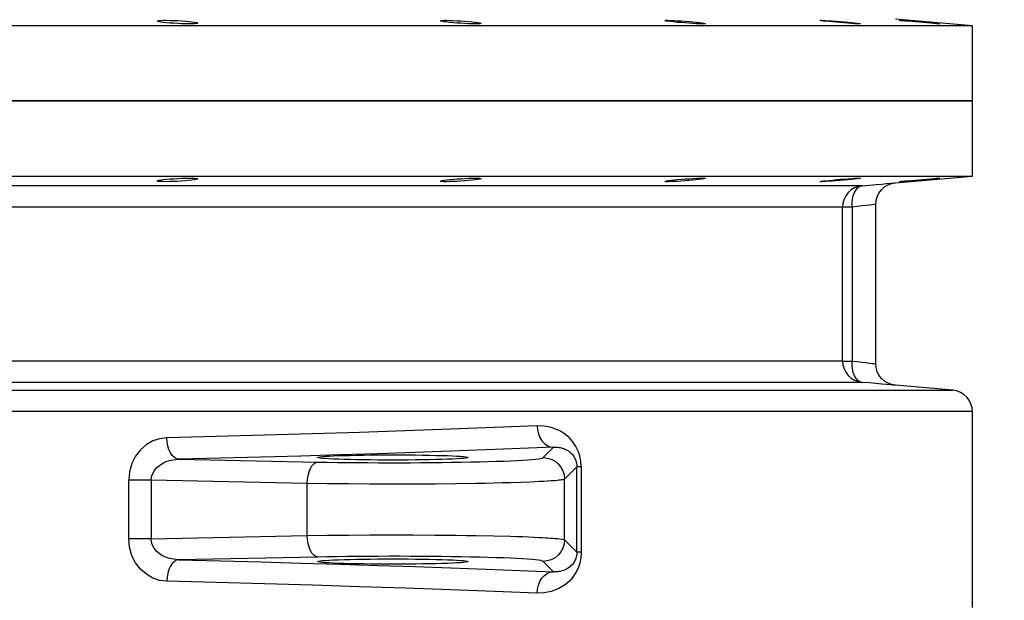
# Model space of a CAD drawing. Header units: millimetres. Extents: x 196 to 2027204, y -221452 to 153872.
# Tile 277 of 381: x 1217384 to 1217843, y -201878 to -201607. Entities that reach past the tile are written whole.
import ezdxf

# ---------------------------------------------------------------- set-up
doc = ezdxf.new("R2010")
doc.units = ezdxf.units.MM
doc.layers.get('Defpoints').update_dxf_attribs({"lineweight": 18})
doc.layers.add('00_Основной', color=163, linetype='Continuous', lineweight=40)
doc.layers.add('ТМ-размеры', color=25, linetype='Continuous', lineweight=20)
doc.styles.add('SFINKS', font='SFINKS.shx', dxfattribs={"width": 0.7, "oblique": 15})
doc.dimstyles.new('кира-50', dxfattribs={"dimtxt": 150, "dimasz": 40, "dimexe": 15, "dimexo": 0, "dimgap": 20, "dimtad": 1, "dimdec": 0, "dimrnd": 5, "dimdsep": 46, "dimtxsty": 'SFINKS', "dimblk1": 'OBLIQUE', "dimblk2": 'OBLIQUE', "dimsah": 1, "dimcen": 2.5, "dimclrd": 252, "dimclre": 252, "dimclrt": 252, "dimadec": 0, "dimazin": 0, "dimtfac": 1, "dimtdec": 0, "dimtofl": 0, "dimtmove": 0, "dimatfit": 3, "dimldrblk": 'OBLIQUE', "dimfxl": 15, "dimtfill": 1, "dimtolj": 1, "dimtzin": 0, "dimlwd": 20, "dimlwe": 20, "dimarcsym": 0})

# ---------------------------------------------------------------- blocks, each defined once
blk = doc.blocks.new('_Oblique')
at = {"color": 0, "linetype": 'ByBlock', "lineweight": -2}
blk.add_line((-0.5, -0.5), (0.5, 0.5), dxfattribs=at)
blk = doc.blocks.new('*D85')
at = {"layer": 'Defpoints', "color": 0, "linetype": 'ByBlock', "lineweight": 50, "transparency": 16777216}
for p in [(1216957.71, -194978.27), (1216957.71, -203390.23), (1218392.05, -203390.23)]:
    blk.add_point(p, dxfattribs=at)
at = {"layer": 'ТМ-размеры', "color": 252, "linetype": 'ByBlock', "lineweight": 20, "transparency": 16777216}
for p, q in [((1216957.71, -194978.27), (1218407.05, -194978.27)), ((1218392.05, -194978.27), (1218392.05, -203390.23)), ((1216957.71, -203390.23), (1218407.05, -203390.23))]:
    blk.add_line(p, q, dxfattribs=at)
at = {"layer": 'ТМ-размеры', "color": 252, "linetype": 'ByBlock', "lineweight": 20, "transparency": 16777216, "xscale": 40, "yscale": 40, "zscale": 40}
for p, rotation in [((1218392.05, -194978.27), 90), ((1218392.05, -203390.23), 270)]:
    blk.add_blockref('_Oblique', p, dxfattribs=dict(at, rotation=rotation))
at = {"layer": 'ТМ-размеры', "color": 252, "linetype": 'ByBlock', "transparency": 16777216, "insert": (1218297.05, -199184.25), "char_height": 150, "attachment_point": 5, "rotation": 90, "style": 'SFINKS', "bg_fill": 3, "box_fill_scale": 1.1, "bg_fill_color": 256, "bg_fill_true_color": 13158600, "bg_fill_transparency": 0}
blk.add_mtext('\\A1;8410', dxfattribs=at)

msp = doc.modelspace()

# ---------------------------------------------------------------- linework, layer by layer
at = {"layer": '00_Основной', "color": 252, "lineweight": 25, "ltscale": 10}
for p, q in [((1217827.71, -201610, 0.2), (1217791.84, -201606.86, 0.2)), ((1217827.71, -201645, 0.2), (1217827.71, -201610, 0.2)), ((1217827.71, -201680, 0.2), (1217827.71, -201645, 0.2)), ((1217791.84, -201683.14, 0.2), (1217827.71, -201680, 0.2)), ((1217818.58, -201779.7, 0.2), (1217791.84, -201777.36, 0.2)), ((1217827.71, -201880.84, 0.2), (1217827.71, -201789.67, 0.2)), ((1217627.67, -201811.1, 0.2), (1217632.5, -201806.28, 0.2)), ((1217458, -201811.82, 0.2), (1217522.71, -201813.14, 0.2)), ((1217643.39, -201815.36, 0.2), (1217637.66, -201821.09, 0.2)), ((1217643.39, -201855.14, 0.2), (1217643.39, -201815.36, 0.2)), ((1217645.48, -201815.36, 0.2), (1217645.48, -201855.14, 0.2)), ((1217434.6, -201848.84, 0.2), (1217434.6, -201821.66, 0.2)), ((1217517.72, -201823.12, 0.2), (1217445.09, -201821.66, 0.2)), ((1217445.09, -201821.66, 0.2), (1217445.09, -201848.84, 0.2)), ((1217517.72, -201847.38, 0.2), (1217517.72, -201823.12, 0.2)), ((1217637.66, -201849.42, 0.2), (1217637.66, -201821.09, 0.2)), ((1217445.09, -201848.84, 0.2), (1217517.72, -201847.38, 0.2)), ((1217637.66, -201849.42, 0.2), (1217643.39, -201855.14, 0.2)), ((1217522.71, -201857.37, 0.2), (1217458, -201858.67, 0.2)), ((1217632.5, -201864.23, 0.2), (1217627.67, -201859.4, 0.2))]:
    msp.add_line(p, q, dxfattribs=at)
at = {"layer": '00_Основной', "color": 252, "lineweight": 25, "ltscale": 10, "elevation": 0.2}
for points in [[(1217450.6, -201607.43), (1217452.04, -201607.42), (1217453.71, -201607.45), (1217455.5, -201607.49), (1217457.33, -201607.58), (1217459.17, -201607.69), (1217460.96, -201607.82), (1217462.61, -201607.97), (1217464.05, -201608.13), (1217465.21, -201608.28), (1217466.1, -201608.45), (1217466.65, -201608.61), (1217466.83, -201608.75), (1217466.65, -201608.86), (1217466.1, -201608.96), (1217465.22, -201609.03), (1217464.05, -201609.07), (1217462.61, -201609.09), (1217460.96, -201609.06), (1217459.17, -201609), (1217457.32, -201608.93), (1217455.49, -201608.82), (1217453.71, -201608.69), (1217452.04, -201608.54), (1217450.62, -201608.38), (1217449.43, -201608.23), (1217448.56, -201608.06), (1217448.01, -201607.9), (1217447.82, -201607.76), (1217448.01, -201607.65), (1217448.54, -201607.55), (1217449.43, -201607.48)], [(1217582.67, -201607.42), (1217584.11, -201607.45), (1217585.76, -201607.51), (1217587.55, -201607.59), (1217589.38, -201607.7), (1217591.22, -201607.83), (1217593.01, -201607.97), (1217594.66, -201608.14), (1217596.09, -201608.3), (1217597.26, -201608.45), (1217598.15, -201608.61), (1217598.7, -201608.75), (1217598.88, -201608.88), (1217598.7, -201608.96), (1217598.15, -201609.03), (1217597.27, -201609.07), (1217596.1, -201609.09), (1217594.68, -201609.06), (1217593.01, -201609), (1217591.22, -201608.92), (1217589.38, -201608.8), (1217587.55, -201608.68), (1217585.76, -201608.54), (1217584.11, -201608.38), (1217582.67, -201608.21), (1217581.5, -201608.06), (1217580.61, -201607.9), (1217580.07, -201607.76), (1217579.89, -201607.64), (1217580.06, -201607.54), (1217580.61, -201607.46), (1217581.49, -201607.43)], [(1217687.12, -201607.45), (1217688.56, -201607.51), (1217690.21, -201607.59), (1217692, -201607.7), (1217693.84, -201607.85), (1217695.67, -201607.99), (1217697.46, -201608.14), (1217699.11, -201608.31), (1217700.54, -201608.47), (1217701.71, -201608.62), (1217702.59, -201608.76), (1217703.15, -201608.88), (1217703.33, -201608.98), (1217703.15, -201609.03), (1217702.6, -201609.07), (1217701.72, -201609.09), (1217700.55, -201609.06), (1217699.11, -201609), (1217697.46, -201608.92), (1217695.67, -201608.8), (1217693.84, -201608.66), (1217692, -201608.52), (1217690.21, -201608.37), (1217688.56, -201608.2), (1217687.12, -201608.04), (1217685.95, -201607.89), (1217685.06, -201607.75), (1217684.52, -201607.64), (1217684.33, -201607.54), (1217684.51, -201607.46), (1217685.06, -201607.42), (1217685.93, -201607.42)], [(1217759.4, -201607.51), (1217760.82, -201607.61), (1217762.49, -201607.72), (1217764.26, -201607.85), (1217766.1, -201608), (1217767.93, -201608.16), (1217769.72, -201608.32), (1217771.38, -201608.48), (1217772.82, -201608.64), (1217773.99, -201608.76), (1217774.86, -201608.89), (1217775.43, -201608.98), (1217775.61, -201609.04), (1217775.43, -201609.07), (1217774.88, -201609.07), (1217774, -201609.04), (1217772.83, -201608.99), (1217771.41, -201608.9), (1217769.74, -201608.79), (1217767.95, -201608.66), (1217766.11, -201608.51), (1217764.28, -201608.36), (1217762.5, -201608.2), (1217760.85, -201608.03), (1217759.41, -201607.88), (1217758.23, -201607.75), (1217757.35, -201607.62), (1217756.8, -201607.54), (1217756.6, -201607.46), (1217756.78, -201607.42), (1217757.34, -201607.42), (1217758.21, -201607.45)], [(1217796.33, -201607.61), (1217797.76, -201607.72), (1217799.43, -201607.86), (1217801.21, -201608.02), (1217803.04, -201608.17), (1217804.88, -201608.32), (1217806.67, -201608.5), (1217808.32, -201608.64), (1217809.75, -201608.78), (1217810.93, -201608.89), (1217811.81, -201608.98), (1217812.37, -201609.04), (1217812.55, -201609.07), (1217812.37, -201609.07), (1217811.82, -201609.04), (1217810.94, -201608.99), (1217809.77, -201608.9), (1217808.35, -201608.79), (1217806.7, -201608.65), (1217804.9, -201608.51), (1217803.07, -201608.34), (1217801.24, -201608.18), (1217799.46, -201608.03), (1217797.79, -201607.88), (1217796.35, -201607.73), (1217795.18, -201607.62), (1217794.29, -201607.52), (1217793.74, -201607.46), (1217793.56, -201607.42), (1217793.73, -201607.42), (1217794.28, -201607.45), (1217795.15, -201607.52)], [(1217463.95, -201681.89), (1217462.5, -201682.04), (1217460.83, -201682.2), (1217459.04, -201682.32), (1217457.21, -201682.42), (1217455.37, -201682.51), (1217453.58, -201682.56), (1217451.93, -201682.58), (1217450.52, -201682.56), (1217449.36, -201682.52), (1217448.51, -201682.45), (1217447.99, -201682.35), (1217447.82, -201682.22), (1217448.03, -201682.08), (1217448.61, -201681.93), (1217449.5, -201681.78), (1217450.7, -201681.6), (1217452.14, -201681.45), (1217453.8, -201681.31), (1217455.6, -201681.18), (1217457.43, -201681.07), (1217459.28, -201681), (1217461.06, -201680.94), (1217462.71, -201680.93), (1217464.14, -201680.93), (1217465.29, -201680.97), (1217466.15, -201681.06), (1217466.68, -201681.15), (1217466.83, -201681.27), (1217466.62, -201681.41), (1217466.05, -201681.56), (1217465.15, -201681.73)], [(1217596.01, -201681.72), (1217594.55, -201681.87), (1217592.89, -201682.04), (1217591.09, -201682.18), (1217589.24, -201682.31), (1217587.41, -201682.42), (1217585.63, -201682.51), (1217583.98, -201682.56), (1217582.57, -201682.58), (1217581.41, -201682.58), (1217580.56, -201682.54), (1217580.05, -201682.45), (1217579.89, -201682.35), (1217580.1, -201682.24), (1217580.68, -201682.1), (1217581.57, -201681.94), (1217582.77, -201681.78), (1217584.21, -201681.62), (1217585.87, -201681.46), (1217587.67, -201681.31), (1217589.51, -201681.18), (1217591.35, -201681.08), (1217593.13, -201681), (1217594.78, -201680.94), (1217596.19, -201680.93), (1217597.34, -201680.93), (1217598.21, -201680.97), (1217598.73, -201681.04), (1217598.88, -201681.14), (1217598.67, -201681.27), (1217598.11, -201681.41), (1217597.19, -201681.56)], [(1217700.44, -201681.55), (1217698.99, -201681.7), (1217697.32, -201681.87), (1217695.53, -201682.03), (1217693.7, -201682.17), (1217691.86, -201682.31), (1217690.07, -201682.42), (1217688.43, -201682.51), (1217687.02, -201682.56), (1217685.87, -201682.58), (1217685.02, -201682.58), (1217684.48, -201682.54), (1217684.33, -201682.46), (1217684.55, -201682.37), (1217685.13, -201682.24), (1217686.02, -201682.1), (1217687.22, -201681.94), (1217688.66, -201681.79), (1217690.34, -201681.63), (1217692.13, -201681.46), (1217693.97, -201681.32), (1217695.8, -201681.2), (1217697.58, -201681.08), (1217699.23, -201681), (1217700.64, -201680.94), (1217701.8, -201680.93), (1217702.66, -201680.93), (1217703.18, -201680.97), (1217703.33, -201681.04), (1217703.12, -201681.14), (1217702.54, -201681.25), (1217701.64, -201681.39)], [(1217557.71, -201809.79), (1217561.25, -201809.8), (1217564.76, -201809.82), (1217568.19, -201809.85), (1217571.51, -201809.89), (1217574.7, -201809.94), (1217577.7, -201810.02), (1217580.51, -201810.09), (1217583.08, -201810.17), (1217585.39, -201810.27), (1217587.41, -201810.37), (1217589.13, -201810.48), (1217590.53, -201810.6), (1217591.59, -201810.71), (1217592.31, -201810.84), (1217592.66, -201810.95), (1217592.66, -201811.08), (1217592.31, -201811.2), (1217591.59, -201811.32), (1217590.53, -201811.44), (1217589.13, -201811.55), (1217587.41, -201811.67), (1217585.39, -201811.76), (1217583.08, -201811.85), (1217580.51, -201811.94), (1217577.7, -201812.02), (1217574.7, -201812.08), (1217571.51, -201812.13), (1217568.19, -201812.18), (1217564.76, -201812.22), (1217561.25, -201812.23), (1217557.71, -201812.23), (1217554.16, -201812.23), (1217550.66, -201812.22), (1217547.24, -201812.18), (1217543.91, -201812.13), (1217540.73, -201812.08), (1217537.71, -201812.02), (1217534.92, -201811.94), (1217532.35, -201811.85), (1217530.03, -201811.76), (1217528, -201811.67), (1217526.28, -201811.55), (1217524.89, -201811.44), (1217523.83, -201811.32), (1217523.1, -201811.2), (1217522.75, -201811.08), (1217522.75, -201810.95), (1217523.1, -201810.84), (1217523.83, -201810.71), (1217524.89, -201810.6), (1217526.28, -201810.48), (1217528, -201810.37), (1217530.03, -201810.27), (1217532.35, -201810.17), (1217534.92, -201810.09), (1217537.71, -201810.02), (1217540.73, -201809.94), (1217543.91, -201809.89), (1217547.24, -201809.85), (1217550.66, -201809.82), (1217554.16, -201809.8)], [(1217557.71, -201858.26), (1217561.25, -201858.28), (1217564.76, -201858.29), (1217568.19, -201858.32), (1217571.51, -201858.36), (1217574.7, -201858.42), (1217577.7, -201858.49), (1217580.51, -201858.56), (1217583.08, -201858.64), (1217585.39, -201858.74), (1217587.41, -201858.84), (1217589.13, -201858.95), (1217590.53, -201859.07), (1217591.59, -201859.18), (1217592.31, -201859.31), (1217592.66, -201859.43), (1217592.66, -201859.54), (1217592.31, -201859.67), (1217591.59, -201859.8), (1217590.53, -201859.91), (1217589.13, -201860.02), (1217587.41, -201860.14), (1217585.39, -201860.24), (1217583.08, -201860.34), (1217580.51, -201860.42), (1217577.7, -201860.49), (1217574.7, -201860.56), (1217571.51, -201860.62), (1217568.19, -201860.66), (1217564.76, -201860.69), (1217561.25, -201860.7), (1217557.71, -201860.72), (1217554.16, -201860.7), (1217550.66, -201860.69), (1217547.24, -201860.66), (1217543.91, -201860.62), (1217540.73, -201860.56), (1217537.71, -201860.49), (1217534.92, -201860.42), (1217532.35, -201860.34), (1217530.03, -201860.24), (1217528, -201860.14), (1217526.28, -201860.02), (1217524.89, -201859.91), (1217523.83, -201859.8), (1217523.1, -201859.67), (1217522.75, -201859.54), (1217522.75, -201859.43), (1217523.1, -201859.31), (1217523.83, -201859.18), (1217524.89, -201859.07), (1217526.28, -201858.95), (1217528, -201858.84), (1217530.03, -201858.74), (1217532.35, -201858.64), (1217534.92, -201858.56), (1217537.71, -201858.49), (1217540.73, -201858.42), (1217543.91, -201858.36), (1217547.24, -201858.32), (1217550.66, -201858.29), (1217554.16, -201858.28)]]:
    msp.add_lwpolyline(points, close=True, dxfattribs=at)
for points in [[(1217827.71, -201610), (1217827.41, -201610), (1217826.52, -201610), (1217825.03, -201610), (1217822.94, -201610), (1217820.27, -201610), (1217817, -201610), (1217813.15, -201610), (1217808.7, -201610), (1217803.68, -201610), (1217798.06, -201610), (1217791.88, -201610), (1217785.14, -201610), (1217777.81, -201610), (1217769.93, -201610), (1217761.48, -201610), (1217752.5, -201610), (1217742.96, -201610), (1217732.88, -201610), (1217722.29, -201610), (1217711.15, -201610), (1217699.51, -201610), (1217687.36, -201610), (1217674.7, -201610), (1217661.55, -201610), (1217647.93, -201610), (1217633.82, -201610), (1217619.26, -201610), (1217604.24, -201610), (1217588.78, -201610), (1217572.89, -201610), (1217556.58, -201610), (1217539.86, -201610), (1217522.73, -201610), (1217505.21, -201610), (1217487.33, -201610), (1217469.09, -201610), (1217450.48, -201610), (1217431.54, -201610), (1217412.28, -201610), (1217392.71, -201610), (1217372.84, -201610)], [(1217827.71, -201645), (1217827.41, -201645), (1217826.52, -201645), (1217825.03, -201645), (1217822.94, -201645), (1217820.27, -201645), (1217817, -201645), (1217813.15, -201645), (1217808.7, -201645), (1217803.68, -201645), (1217798.06, -201645), (1217791.88, -201645), (1217785.14, -201645), (1217777.81, -201645), (1217769.93, -201645), (1217761.48, -201645), (1217752.5, -201645), (1217742.96, -201645), (1217732.88, -201645), (1217722.29, -201645), (1217711.15, -201645), (1217699.51, -201645), (1217687.36, -201645), (1217674.7, -201645), (1217661.55, -201645), (1217647.93, -201645), (1217633.82, -201645), (1217619.26, -201645), (1217604.24, -201645), (1217588.78, -201645), (1217572.89, -201645), (1217556.58, -201645), (1217539.86, -201645), (1217522.73, -201645), (1217505.21, -201645), (1217487.33, -201645), (1217469.09, -201645), (1217450.48, -201645), (1217431.54, -201645), (1217412.28, -201645), (1217392.71, -201645), (1217372.84, -201645)], [(1217372.84, -201645), (1217392.71, -201645), (1217412.28, -201645), (1217431.54, -201645), (1217450.48, -201645), (1217469.09, -201645), (1217487.33, -201645), (1217505.21, -201645), (1217522.73, -201645), (1217539.86, -201645), (1217556.58, -201645), (1217572.89, -201645), (1217588.78, -201645), (1217604.24, -201645), (1217619.26, -201645), (1217633.82, -201645), (1217647.93, -201645), (1217661.55, -201645), (1217674.7, -201645), (1217687.36, -201645), (1217699.51, -201645), (1217711.15, -201645), (1217722.29, -201645), (1217732.88, -201645), (1217742.96, -201645), (1217752.5, -201645), (1217761.48, -201645), (1217769.93, -201645), (1217777.81, -201645), (1217785.14, -201645), (1217791.88, -201645), (1217798.06, -201645), (1217803.68, -201645), (1217808.7, -201645), (1217813.15, -201645), (1217817, -201645), (1217820.27, -201645), (1217822.94, -201645), (1217825.03, -201645), (1217826.52, -201645), (1217827.41, -201645), (1217827.71, -201645)], [(1217372.84, -201680), (1217392.71, -201680), (1217412.28, -201680), (1217431.54, -201680), (1217450.48, -201680), (1217469.09, -201680), (1217487.33, -201680), (1217505.21, -201680), (1217522.73, -201680), (1217539.86, -201680), (1217556.58, -201680), (1217572.89, -201680), (1217588.78, -201680), (1217604.24, -201680), (1217619.26, -201680), (1217633.82, -201680), (1217647.93, -201680), (1217661.55, -201680), (1217674.7, -201680), (1217687.36, -201680), (1217699.51, -201680), (1217711.15, -201680), (1217722.29, -201680), (1217732.88, -201680), (1217742.96, -201680), (1217752.5, -201680), (1217761.48, -201680), (1217769.93, -201680), (1217777.81, -201680), (1217785.14, -201680), (1217791.88, -201680), (1217798.06, -201680), (1217803.68, -201680), (1217808.7, -201680), (1217813.15, -201680), (1217817, -201680), (1217820.27, -201680), (1217822.94, -201680), (1217825.03, -201680), (1217826.52, -201680), (1217827.41, -201680), (1217827.71, -201680)], [(1217756.62, -201682.54), (1217756.6, -201682.54), (1217756.81, -201682.46), (1217757.41, -201682.37), (1217758.3, -201682.25), (1217759.5, -201682.11), (1217760.93, -201681.96), (1217762.61, -201681.8), (1217764.4, -201681.63), (1217766.24, -201681.48), (1217768.07, -201681.33), (1217769.85, -201681.2), (1217771.49, -201681.1), (1217772.92, -201681.01), (1217774.07, -201680.96), (1217774.93, -201680.93), (1217775.46, -201680.93), (1217775.61, -201680.97), (1217775.4, -201681.03), (1217774.82, -201681.12), (1217773.92, -201681.25), (1217772.72, -201681.38), (1217772.72, -201681.38)], [(1217772.72, -201681.38), (1217771.27, -201681.54), (1217769.6, -201681.69), (1217767.81, -201681.86), (1217765.97, -201682.02), (1217764.14, -201682.17), (1217762.35, -201682.3), (1217760.71, -201682.41), (1217759.3, -201682.49), (1217758.14, -201682.55), (1217757.29, -201682.58), (1217756.76, -201682.58)], [(1217793.56, -201682.58), (1217793.56, -201682.58), (1217793.76, -201682.54), (1217794.34, -201682.48), (1217795.24, -201682.38), (1217796.44, -201682.27), (1217797.88, -201682.13), (1217799.54, -201681.97), (1217801.33, -201681.82), (1217803.17, -201681.65), (1217805.01, -201681.49), (1217806.78, -201681.35), (1217808.43, -201681.21), (1217809.86, -201681.1), (1217811.02, -201681.01), (1217811.88, -201680.96), (1217812.4, -201680.93), (1217812.55, -201680.93), (1217812.34, -201680.96), (1217811.78, -201681.03), (1217810.87, -201681.12), (1217809.67, -201681.24), (1217809.67, -201681.24)], [(1217809.67, -201681.24), (1217808.22, -201681.36), (1217806.54, -201681.52), (1217804.77, -201681.69), (1217802.92, -201681.84), (1217801.08, -201682), (1217799.3, -201682.16), (1217797.66, -201682.28), (1217796.25, -201682.41), (1217795.1, -201682.49), (1217794.24, -201682.55), (1217793.71, -201682.58)], [(1217776.32, -201684.46), (1217775.31, -201684.46), (1217773.76, -201684.46), (1217771.69, -201684.46), (1217769.08, -201684.46), (1217765.93, -201684.46), (1217762.25, -201684.46), (1217758.06, -201684.46), (1217753.33, -201684.46), (1217748.08, -201684.46), (1217742.32, -201684.46), (1217736.04, -201684.46), (1217729.26, -201684.46), (1217721.96, -201684.46), (1217714.17, -201684.46), (1217705.89, -201684.46), (1217697.11, -201684.46), (1217687.84, -201684.46), (1217678.1, -201684.46), (1217667.88, -201684.46), (1217657.22, -201684.46), (1217646.09, -201684.46), (1217634.5, -201684.46), (1217622.46, -201684.46), (1217610, -201684.46), (1217597.12, -201684.46), (1217583.8, -201684.46), (1217570.08, -201684.46), (1217555.97, -201684.46), (1217541.45, -201684.46), (1217526.56, -201684.46), (1217511.3, -201684.46), (1217495.66, -201684.46), (1217479.68, -201684.46), (1217463.36, -201684.46), (1217446.71, -201684.46), (1217429.73, -201684.46), (1217412.45, -201684.46), (1217394.87, -201684.46), (1217377, -201684.46)], [(1217776.32, -201684.46), (1217774.5, -201684.78), (1217772.77, -201685.44), (1217771.19, -201686.42), (1217769.82, -201687.66), (1217768.71, -201689.14), (1217767.88, -201690.79), (1217767.37, -201692.57), (1217767.2, -201694.42)], [(1217771.63, -201694.42), (1217771.62, -201692.53), (1217771.8, -201690.72), (1217772.2, -201689.03), (1217772.76, -201687.54), (1217773.48, -201686.3), (1217774.34, -201685.36), (1217775.3, -201684.72), (1217776.32, -201684.46)], [(1217776.32, -201684.46), (1217779.73, -201684.16), (1217782.81, -201683.9), (1217785.47, -201683.68), (1217787.73, -201683.48), (1217789.51, -201683.34), (1217790.79, -201683.23), (1217791.59, -201683.16), (1217791.84, -201683.14)], [(1217782.71, -201693.1), (1217782.86, -201691.37), (1217783.34, -201689.6), (1217784.18, -201687.9), (1217785.33, -201686.35), (1217786.77, -201685.05), (1217788.41, -201684.08), (1217790.13, -201683.44), (1217791.84, -201683.14)], [(1217767.2, -201694.42), (1217766.2, -201694.42), (1217764.67, -201694.42), (1217762.61, -201694.42), (1217760.03, -201694.42), (1217756.91, -201694.42), (1217753.29, -201694.42), (1217749.14, -201694.42), (1217744.45, -201694.42), (1217739.27, -201694.42), (1217733.57, -201694.42), (1217727.37, -201694.42), (1217720.66, -201694.42), (1217713.45, -201694.42), (1217705.73, -201694.42), (1217697.55, -201694.42), (1217688.87, -201694.42), (1217679.71, -201694.42), (1217670.07, -201694.42), (1217659.99, -201694.42), (1217649.41, -201694.42), (1217638.41, -201694.42), (1217626.95, -201694.42), (1217615.05, -201694.42), (1217602.74, -201694.42), (1217589.99, -201694.42), (1217576.83, -201694.42), (1217563.26, -201694.42), (1217549.3, -201694.42), (1217534.95, -201694.42), (1217520.23, -201694.42), (1217505.13, -201694.42), (1217489.66, -201694.42), (1217473.87, -201694.42), (1217457.73, -201694.42), (1217441.26, -201694.42), (1217424.47, -201694.42), (1217407.38, -201694.42), (1217390, -201694.42), (1217372.33, -201694.42)], [(1217767.2, -201766.09), (1217767.2, -201725.96), (1217767.2, -201694.42)], [(1217771.63, -201694.42), (1217770.69, -201694.42), (1217769.84, -201694.42), (1217769.09, -201694.42), (1217768.46, -201694.42), (1217767.95, -201694.42), (1217767.57, -201694.42), (1217767.31, -201694.42), (1217767.2, -201694.42)], [(1217782.71, -201693.1), (1217782.52, -201693.12), (1217781.96, -201693.19), (1217781.04, -201693.3), (1217779.77, -201693.44), (1217778.17, -201693.64), (1217776.25, -201693.87), (1217774.06, -201694.12), (1217771.63, -201694.42)], [(1217771.63, -201694.42), (1217771.63, -201734.55), (1217771.63, -201766.09)], [(1217782.71, -201767.4), (1217782.71, -201730.24), (1217782.71, -201693.1)], [(1217767.2, -201766.09), (1217766.2, -201766.09), (1217764.67, -201766.09), (1217762.61, -201766.09), (1217760.03, -201766.09), (1217756.91, -201766.09), (1217753.29, -201766.09), (1217749.14, -201766.09), (1217744.45, -201766.09), (1217739.27, -201766.09), (1217733.57, -201766.09), (1217727.37, -201766.09), (1217720.66, -201766.09), (1217713.45, -201766.09), (1217705.73, -201766.09), (1217697.55, -201766.09), (1217688.87, -201766.09), (1217679.71, -201766.09), (1217670.07, -201766.09), (1217659.99, -201766.09), (1217649.41, -201766.09), (1217638.41, -201766.09), (1217626.95, -201766.09), (1217615.05, -201766.09), (1217602.74, -201766.09), (1217589.99, -201766.09), (1217576.83, -201766.09), (1217563.26, -201766.09), (1217549.3, -201766.09), (1217534.95, -201766.09), (1217520.21, -201766.09), (1217505.13, -201766.09), (1217489.66, -201766.09), (1217473.87, -201766.09), (1217457.73, -201766.09), (1217441.26, -201766.09), (1217424.47, -201766.09), (1217407.38, -201766.09), (1217390, -201766.09), (1217372.33, -201766.09)], [(1217767.2, -201766.09), (1217767.37, -201767.94), (1217767.88, -201769.72), (1217768.71, -201771.36), (1217769.82, -201772.85), (1217771.19, -201774.09), (1217772.77, -201775.06), (1217774.5, -201775.71), (1217776.32, -201776.05)], [(1217767.2, -201766.09), (1217767.31, -201766.09), (1217767.57, -201766.09), (1217767.95, -201766.09), (1217768.46, -201766.09), (1217769.09, -201766.09), (1217769.84, -201766.09), (1217770.69, -201766.09), (1217771.63, -201766.09)], [(1217776.32, -201776.05), (1217775.3, -201775.77), (1217774.34, -201775.15), (1217773.48, -201774.2), (1217772.76, -201772.96), (1217772.2, -201771.46), (1217771.8, -201769.78), (1217771.62, -201767.96), (1217771.63, -201766.09)], [(1217771.63, -201766.09), (1217774.06, -201766.38), (1217776.25, -201766.64), (1217778.15, -201766.86), (1217779.76, -201767.05), (1217781.03, -201767.2), (1217781.96, -201767.32), (1217782.52, -201767.37), (1217782.71, -201767.4), (1217782.71, -201767.4)], [(1217791.84, -201777.36), (1217790.13, -201777.07), (1217788.41, -201776.43), (1217786.77, -201775.44), (1217785.33, -201774.16), (1217784.18, -201772.61), (1217783.34, -201770.9), (1217782.86, -201769.14), (1217782.71, -201767.4)], [(1217776.32, -201776.05), (1217775.31, -201776.05), (1217773.76, -201776.05), (1217771.69, -201776.05), (1217769.08, -201776.05), (1217765.93, -201776.05), (1217762.25, -201776.05), (1217758.06, -201776.05), (1217753.33, -201776.05), (1217748.08, -201776.05), (1217742.32, -201776.05), (1217736.04, -201776.05), (1217729.26, -201776.05), (1217721.96, -201776.05), (1217714.17, -201776.05), (1217705.89, -201776.05), (1217697.11, -201776.05), (1217687.84, -201776.05), (1217678.1, -201776.05), (1217667.88, -201776.05), (1217657.22, -201776.05), (1217646.09, -201776.05), (1217634.5, -201776.05), (1217622.46, -201776.05), (1217610, -201776.05), (1217597.12, -201776.05), (1217583.8, -201776.05), (1217570.08, -201776.05), (1217555.97, -201776.05), (1217541.45, -201776.05), (1217526.56, -201776.05), (1217511.3, -201776.05), (1217495.66, -201776.05), (1217479.68, -201776.05), (1217463.36, -201776.05), (1217446.71, -201776.05), (1217429.73, -201776.05), (1217412.45, -201776.05), (1217394.87, -201776.05), (1217377, -201776.05)], [(1217791.84, -201777.36), (1217791.84, -201777.36), (1217791.57, -201777.34), (1217790.79, -201777.28), (1217789.5, -201777.16), (1217787.7, -201777.01), (1217785.46, -201776.83), (1217782.78, -201776.6), (1217779.72, -201776.33), (1217776.32, -201776.05)], [(1217370.2, -201779.7), (1217389.93, -201779.7), (1217409.36, -201779.7), (1217428.48, -201779.7), (1217447.26, -201779.7), (1217465.72, -201779.7), (1217483.82, -201779.7), (1217501.55, -201779.7), (1217518.92, -201779.7), (1217535.88, -201779.7), (1217552.46, -201779.7), (1217568.61, -201779.7), (1217584.36, -201779.7), (1217599.66, -201779.7), (1217614.52, -201779.7), (1217628.93, -201779.7), (1217642.87, -201779.7), (1217656.34, -201779.7), (1217669.33, -201779.7), (1217681.81, -201779.7), (1217693.81, -201779.7), (1217705.29, -201779.7), (1217716.26, -201779.7), (1217726.7, -201779.7), (1217736.62, -201779.7), (1217745.99, -201779.7), (1217754.81, -201779.7), (1217763.09, -201779.7), (1217770.8, -201779.7), (1217777.97, -201779.7), (1217784.54, -201779.7), (1217790.57, -201779.7), (1217796, -201779.7), (1217800.87, -201779.7), (1217805.14, -201779.7), (1217808.83, -201779.7), (1217811.93, -201779.7), (1217814.45, -201779.7), (1217816.36, -201779.7), (1217817.69, -201779.7), (1217818.42, -201779.7), (1217818.58, -201779.7)], [(1217827.71, -201789.67), (1217827.54, -201787.82), (1217827.03, -201786.04), (1217826.2, -201784.39), (1217825.09, -201782.91), (1217823.72, -201781.67), (1217822.13, -201780.69), (1217820.4, -201780.03), (1217818.58, -201779.7)], [(1217827.71, -201789.67), (1217827.55, -201789.67), (1217826.81, -201789.67), (1217825.46, -201789.67), (1217823.53, -201789.67), (1217820.99, -201789.67), (1217817.86, -201789.67), (1217814.12, -201789.67), (1217809.8, -201789.67), (1217804.89, -201789.67), (1217799.39, -201789.67), (1217793.31, -201789.67), (1217786.66, -201789.67), (1217779.42, -201789.67), (1217771.62, -201789.67), (1217763.26, -201789.67), (1217754.35, -201789.67), (1217744.86, -201789.67), (1217734.86, -201789.67), (1217724.3, -201789.67), (1217713.21, -201789.67), (1217701.61, -201789.67), (1217689.49, -201789.67), (1217676.86, -201789.67), (1217663.74, -201789.67), (1217650.13, -201789.67), (1217636.04, -201789.67), (1217621.47, -201789.67), (1217606.46, -201789.67), (1217590.99, -201789.67), (1217575.09, -201789.67), (1217558.75, -201789.67), (1217542.01, -201789.67), (1217524.86, -201789.67), (1217507.32, -201789.67), (1217489.38, -201789.67), (1217471.09, -201789.67), (1217452.45, -201789.67), (1217433.46, -201789.67), (1217414.14, -201789.67), (1217394.51, -201789.67), (1217374.57, -201789.67)], [(1217624.83, -201796.27), (1217604.96, -201797.09), (1217584.52, -201797.87), (1217563.55, -201798.6), (1217542.1, -201799.32), (1217520.2, -201800), (1217497.91, -201800.65), (1217475.27, -201801.25), (1217452.31, -201801.83)], [(1217645.48, -201815.36), (1217645.31, -201812.81), (1217644.78, -201810.28), (1217644.01, -201808.04), (1217642.99, -201805.95), (1217641.51, -201803.75), (1217639.75, -201801.79), (1217637.69, -201800.07), (1217635.74, -201798.82), (1217633.65, -201797.81), (1217631.44, -201797.05), (1217628.18, -201796.4), (1217624.83, -201796.27)], [(1217624.83, -201796.27), (1217625, -201798.2), (1217625.45, -201800.05), (1217626.17, -201801.76), (1217627.13, -201803.27), (1217628.29, -201804.51), (1217629.6, -201805.44), (1217631.01, -201806.04), (1217632.5, -201806.28)], [(1217452.31, -201801.83), (1217448.99, -201802.26), (1217445.81, -201803.34), (1217442.77, -201805.1), (1217440.09, -201807.48), (1217437.79, -201810.45), (1217436.07, -201813.86), (1217434.97, -201817.68), (1217434.6, -201821.66)], [(1217458, -201811.82), (1217456.91, -201811.58), (1217455.85, -201810.99), (1217454.89, -201810.04), (1217454.03, -201808.8), (1217453.33, -201807.29), (1217452.79, -201805.58), (1217452.45, -201803.75), (1217452.31, -201801.83)], [(1217632.5, -201806.28), (1217617.05, -201806.9), (1217601.12, -201807.5), (1217584.74, -201808.11), (1217567.89, -201808.69), (1217550.61, -201809.25), (1217532.89, -201809.8), (1217514.75, -201810.34), (1217496.23, -201810.85), (1217477.3, -201811.34), (1217458, -201811.82)], [(1217632.5, -201806.28), (1217633.61, -201806.24), (1217634.5, -201806.28), (1217635.15, -201806.36), (1217635.57, -201806.43), (1217636.15, -201806.54), (1217636.69, -201806.7), (1217637.21, -201806.87), (1217637.69, -201807.05), (1217638.15, -201807.25), (1217638.59, -201807.48), (1217639.44, -201807.98), (1217640.2, -201808.56), (1217640.88, -201809.17), (1217641.46, -201809.82), (1217641.76, -201810.23), (1217642.05, -201810.65), (1217642.3, -201811.09), (1217642.93, -201812.47), (1217643.28, -201813.9), (1217643.36, -201814.63), (1217643.39, -201815.36)], [(1217522.71, -201813.14), (1217527.1, -201813.2), (1217531.64, -201813.28), (1217536.31, -201813.35), (1217541.1, -201813.39), (1217545.96, -201813.43), (1217550.89, -201813.44), (1217555.86, -201813.46), (1217560.82, -201813.46), (1217565.78, -201813.44), (1217570.69, -201813.42), (1217575.54, -201813.38), (1217580.3, -201813.33), (1217584.94, -201813.26), (1217589.46, -201813.19), (1217593.8, -201813.11), (1217597.97, -201813.01), (1217601.93, -201812.91), (1217605.67, -201812.8), (1217609.16, -201812.67), (1217612.4, -201812.54), (1217615.36, -201812.4), (1217618.03, -201812.26), (1217620.4, -201812.1), (1217622.45, -201811.95), (1217624.19, -201811.78), (1217625.57, -201811.61), (1217626.61, -201811.44), (1217627.32, -201811.27), (1217627.67, -201811.1)], [(1217627.67, -201811.1), (1217629.62, -201811.3), (1217631.49, -201811.86), (1217633.22, -201812.78), (1217634.72, -201814.02), (1217635.97, -201815.55), (1217636.9, -201817.27), (1217637.46, -201819.14), (1217637.66, -201821.09)], [(1217445.09, -201821.66), (1217445.4, -201819.46), (1217446.39, -201817.34), (1217446.99, -201816.51), (1217447.72, -201815.7), (1217449.57, -201814.22), (1217450.75, -201813.54), (1217452.1, -201812.94), (1217453.62, -201812.44), (1217454.4, -201812.24), (1217455.39, -201812.05), (1217456.59, -201811.89), (1217458, -201811.82)], [(1217517.72, -201823.12), (1217517.83, -201821.21), (1217518.14, -201819.37), (1217518.6, -201817.66), (1217519.23, -201816.17), (1217519.97, -201814.91), (1217520.83, -201813.98), (1217521.75, -201813.38), (1217522.71, -201813.14)], [(1217645.48, -201815.36), (1217645.02, -201815.36), (1217644.63, -201815.36), (1217644.28, -201815.36), (1217643.98, -201815.36), (1217643.76, -201815.36), (1217643.57, -201815.36), (1217643.46, -201815.36), (1217643.39, -201815.36)], [(1217445.09, -201821.66), (1217443.85, -201821.66), (1217442.53, -201821.66), (1217441.18, -201821.66), (1217439.81, -201821.66), (1217438.43, -201821.66), (1217437.08, -201821.66), (1217435.8, -201821.66), (1217434.6, -201821.66)], [(1217637.66, -201821.09), (1217637.45, -201821.21), (1217637.11, -201821.3), (1217636.67, -201821.4), (1217636.14, -201821.49), (1217635.56, -201821.57), (1217634.94, -201821.64), (1217634.32, -201821.72), (1217632.92, -201821.84), (1217631.35, -201821.97), (1217629.65, -201822.08), (1217627.82, -201822.18), (1217625.92, -201822.28), (1217621.8, -201822.48), (1217617.28, -201822.64), (1217612.42, -201822.79), (1217608.59, -201822.9), (1217604.64, -201822.98), (1217600.61, -201823.07), (1217596.5, -201823.14), (1217587.03, -201823.28), (1217577.18, -201823.38), (1217567.12, -201823.44), (1217557.02, -201823.45), (1217546.93, -201823.44), (1217536.91, -201823.36), (1217527.1, -201823.27), (1217517.72, -201823.12)], [(1217517.72, -201847.38), (1217527.1, -201847.24), (1217536.91, -201847.13), (1217546.93, -201847.07), (1217557.02, -201847.06), (1217567.12, -201847.07), (1217577.18, -201847.13), (1217582.15, -201847.17), (1217587.03, -201847.23), (1217591.83, -201847.28), (1217596.5, -201847.35), (1217604.64, -201847.51), (1217612.42, -201847.71), (1217615.36, -201847.8), (1217618.21, -201847.89), (1217620.93, -201848), (1217623.51, -201848.1), (1217625.92, -201848.22), (1217627.29, -201848.28), (1217628.63, -201848.37), (1217629.9, -201848.44), (1217631.13, -201848.52), (1217632.27, -201848.61), (1217633.34, -201848.7), (1217634.32, -201848.79), (1217635.4, -201848.91), (1217636.42, -201849.06), (1217637.21, -201849.22), (1217637.66, -201849.42)], [(1217522.71, -201857.37), (1217521.75, -201857.13), (1217520.83, -201856.53), (1217519.97, -201855.58), (1217519.23, -201854.34), (1217518.6, -201852.84), (1217518.14, -201851.14), (1217517.83, -201849.29), (1217517.72, -201847.38)], [(1217452.31, -201868.68), (1217448.99, -201868.25), (1217445.81, -201867.16), (1217442.79, -201865.42), (1217440.1, -201863.04), (1217437.81, -201860.07), (1217436.87, -201858.42), (1217436.08, -201856.67), (1217434.97, -201852.83), (1217434.6, -201848.84)], [(1217445.09, -201848.84), (1217443.85, -201848.84), (1217442.53, -201848.84), (1217441.18, -201848.84), (1217439.81, -201848.84), (1217438.43, -201848.84), (1217437.08, -201848.84), (1217435.8, -201848.84), (1217434.6, -201848.84)], [(1217458, -201858.67), (1217455.39, -201858.44), (1217453.64, -201858.06), (1217452.48, -201857.7), (1217451.42, -201857.27), (1217450.46, -201856.81), (1217449.6, -201856.29), (1217448.61, -201855.58), (1217447.74, -201854.82), (1217446.4, -201853.2), (1217445.81, -201852.15), (1217445.4, -201851.06), (1217445.09, -201848.84)], [(1217637.66, -201849.42), (1217637.46, -201851.36), (1217636.9, -201853.22), (1217635.97, -201854.96), (1217634.72, -201856.47), (1217633.22, -201857.71), (1217631.49, -201858.64), (1217629.62, -201859.21), (1217627.67, -201859.4)], [(1217627.67, -201859.4), (1217627.32, -201859.24), (1217626.61, -201859.05), (1217625.57, -201858.88), (1217624.19, -201858.73), (1217622.45, -201858.56), (1217620.4, -201858.4), (1217618.03, -201858.25), (1217615.36, -201858.11), (1217612.4, -201857.96), (1217609.16, -201857.82), (1217605.67, -201857.71), (1217601.93, -201857.6), (1217597.97, -201857.48), (1217593.8, -201857.39), (1217589.46, -201857.32), (1217584.94, -201857.23), (1217580.3, -201857.17), (1217575.54, -201857.12), (1217570.69, -201857.09), (1217565.78, -201857.06), (1217560.82, -201857.05), (1217555.86, -201857.05), (1217550.89, -201857.06), (1217545.96, -201857.08), (1217541.1, -201857.12), (1217536.31, -201857.16), (1217531.64, -201857.22), (1217527.1, -201857.29), (1217522.71, -201857.37)], [(1217645.48, -201855.14), (1217645.29, -201857.75), (1217644.78, -201860.21), (1217644, -201862.5), (1217642.99, -201864.56), (1217641.51, -201866.75), (1217639.75, -201868.7), (1217637.69, -201870.42), (1217634.64, -201872.24), (1217631.44, -201873.46), (1217628.18, -201874.11), (1217624.83, -201874.22)], [(1217643.39, -201855.14), (1217643.36, -201855.88), (1217643.28, -201856.61), (1217642.93, -201858.04), (1217642.3, -201859.4), (1217641.46, -201860.68), (1217640.99, -201861.2), (1217640.48, -201861.7), (1217639.9, -201862.17), (1217639.28, -201862.62), (1217638.59, -201863.03), (1217637.93, -201863.34), (1217637.21, -201863.64), (1217636.43, -201863.88), (1217635.57, -201864.08), (1217635.15, -201864.15), (1217634.5, -201864.23), (1217633.61, -201864.27), (1217632.5, -201864.23)], [(1217645.48, -201855.14), (1217645.02, -201855.14), (1217644.63, -201855.14), (1217644.28, -201855.14), (1217643.98, -201855.14), (1217643.76, -201855.14), (1217643.57, -201855.14), (1217643.46, -201855.14), (1217643.39, -201855.14)], [(1217458, -201858.67), (1217456.91, -201858.91), (1217455.85, -201859.52), (1217454.89, -201860.46), (1217454.03, -201861.7), (1217453.33, -201863.2), (1217452.79, -201864.91), (1217452.45, -201866.75), (1217452.31, -201868.68)], [(1217458, -201858.67), (1217477.3, -201859.15), (1217496.23, -201859.66), (1217514.75, -201860.17), (1217532.89, -201860.7), (1217550.61, -201861.25), (1217567.89, -201861.82), (1217584.74, -201862.4), (1217601.12, -201862.99), (1217617.05, -201863.61), (1217632.5, -201864.23)], [(1217624.83, -201874.22), (1217625, -201872.3), (1217625.45, -201870.45), (1217626.17, -201868.75), (1217627.13, -201867.24), (1217628.29, -201866), (1217629.6, -201865.06), (1217631.01, -201864.46), (1217632.5, -201864.23)], [(1217624.83, -201874.22), (1217604.96, -201873.42), (1217584.52, -201872.64), (1217563.55, -201871.89), (1217542.1, -201871.19), (1217520.2, -201870.51), (1217497.91, -201869.86), (1217475.27, -201869.26), (1217452.31, -201868.68)]]:
    msp.add_lwpolyline(points, dxfattribs=at)

# ---------------------------------------------------------------- next in the draw order: dimensions: what is measured, and where the dimension line sits
at = {"layer": 'ТМ-размеры', "color": 3, "linetype": 'ByBlock'}
dim = msp.add_linear_dim(base=(1218392.05, -203390.23, 0.2), p1=(1216957.71, -194978.27, 0.2), p2=(1216957.71, -203390.23, 0.2), angle=90, dimstyle='кира-50', dxfattribs=at)
dim.commit()
dim.dimension.update_dxf_attribs({"geometry": '*D85', "text_midpoint": (1218297.05, -199184.25, 0.2)})

doc.saveas('drawing.dxf')
